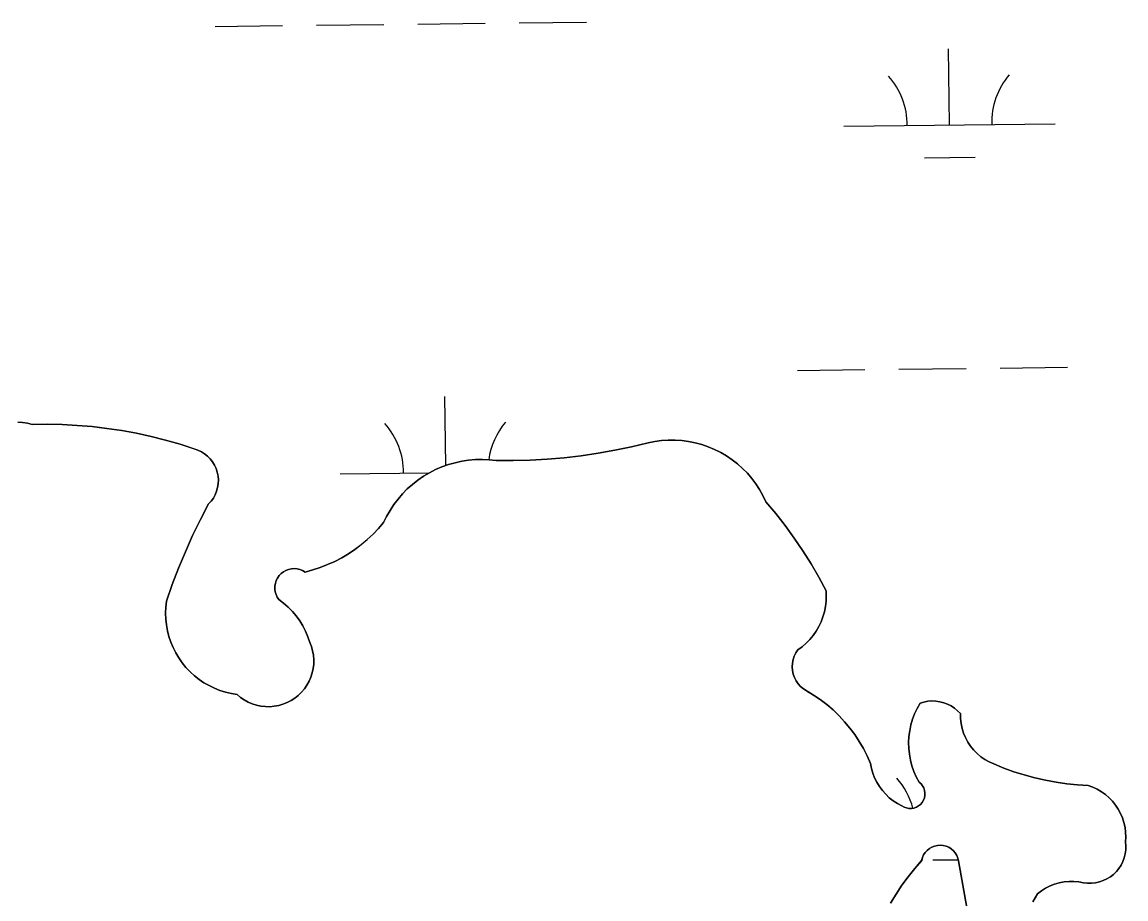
# Model space of a CAD drawing. Extents: x 3684037 to 3722149, y 433263 to 459021.
# Drawn here: x 3710071 to 3710594, y 454649 to 455064 of the extents above; entities that cross this region are included whole.
import ezdxf

# ---------------------------------------------------------------- set-up
doc = ezdxf.new("R2010")
doc.units = 0
doc.layers.add('V-TOPO-SHOR', color=7, linetype='Continuous')
doc.layers.add('V-WETL-SWMP', color=7, linetype='Continuous')

msp = doc.modelspace()

# ---------------------------------------------------------------- linework, layer by layer
at = {"layer": 'V-TOPO-SHOR'}
for points in [[(3710069.33, 454874.69), (3710071.67, 454874.5), (3710073.98, 454874.12), (3710076.26, 454873.53), (3710083.35, 454873.62), (3710090.43, 454873.48), (3710097.51, 454873.11), (3710104.58, 454872.51), (3710111.62, 454871.68), (3710118.63, 454870.62), (3710125.6, 454869.34), (3710132.53, 454867.83), (3710139.41, 454866.1), (3710146.22, 454864.14), (3710152.97, 454861.97), (3710154.68, 454861.39), (3710156.32, 454860.61), (3710157.85, 454859.65), (3710159.26, 454858.51), (3710160.53, 454857.22), (3710161.64, 454855.8), (3710162.58, 454854.25), (3710163.33, 454852.6), (3710163.89, 454850.88), (3710164.24, 454849.1), (3710164.38, 454847.3), (3710164.32, 454845.49), (3710164.04, 454843.7), (3710163.56, 454841.96), (3710162.88, 454840.28), (3710162.01, 454838.7), (3710160.96, 454837.22), (3710159.75, 454835.88), (3710155.87, 454828.44), (3710152.21, 454820.9), (3710148.77, 454813.26), (3710145.56, 454805.51), (3710142.57, 454797.68), (3710139.8, 454789.77), (3710139.48, 454786.98), (3710139.37, 454784.17), (3710139.46, 454781.36), (3710139.75, 454778.57), (3710140.25, 454775.81), (3710140.94, 454773.09), (3710141.83, 454770.42), (3710142.91, 454767.83)], [(3710273.38, 454854.54), (3710276.52, 454855.44), (3710279.71, 454856.13), (3710282.94, 454856.62), (3710286.19, 454856.89), (3710289.46, 454856.96), (3710292.72, 454856.82), (3710295.96, 454856.46), (3710304.04, 454856.44), (3710312.11, 454856.65), (3710320.18, 454857.1), (3710328.22, 454857.8), (3710336.24, 454858.73), (3710344.23, 454859.9), (3710352.19, 454861.3), (3710360.09, 454862.94), (3710367.95, 454864.82), (3710371.1, 454865.47), (3710374.3, 454865.9), (3710377.51, 454866.12), (3710380.73, 454866.13), (3710383.95, 454865.92), (3710387.14, 454865.5), (3710390.3, 454864.87), (3710393.41, 454864.03), (3710396.46, 454862.98), (3710399.43, 454861.74), (3710402.31, 454860.3), (3710405.09, 454858.67), (3710407.75, 454856.86), (3710410.29, 454854.87), (3710412.69, 454852.72), (3710414.94, 454850.42), (3710417.04, 454847.97), (3710418.96, 454845.39), (3710420.71, 454842.68), (3710422.28, 454839.87), (3710423.66, 454836.95), (3710428.36, 454831.38), (3710432.87, 454825.64), (3710437.18, 454819.74), (3710441.27, 454813.7), (3710445.15, 454807.52), (3710448.8, 454801.2), (3710452.23, 454794.76), (3710452.34, 454792.26), (3710452.25, 454789.76), (3710451.96, 454787.28), (3710451.46, 454784.83), (3710450.77, 454782.43), (3710449.88, 454780.09), (3710448.8, 454777.84), (3710447.55, 454775.68), (3710446.12, 454773.63), (3710444.53, 454771.7), (3710442.78, 454769.91), (3710440.9, 454768.26), (3710438.89, 454766.78), (3710437.94, 454765.34), (3710437.19, 454763.78), (3710436.64, 454762.14), (3710436.32, 454760.45), (3710436.22, 454758.72), (3710436.34, 454757), (3710436.69, 454755.31), (3710437.26, 454753.67), (3710438.04, 454752.13), (3710439.01, 454750.71), (3710440.16, 454749.41), (3710441.47, 454748.29), (3710442.91, 454747.34), (3710446.26, 454745.34), (3710449.48, 454743.16), (3710452.58, 454740.8), (3710455.54, 454738.27), (3710458.36, 454735.57), (3710461.02, 454732.72), (3710463.51, 454729.73), (3710465.83, 454726.6), (3710467.97, 454723.34), (3710469.92, 454719.97), (3710471.68, 454716.49), (3710473.24, 454712.92), (3710473.69, 454710.6), (3710474.34, 454708.33), (3710475.2, 454706.13), (3710476.24, 454704.01), (3710477.48, 454701.99), (3710478.89, 454700.1), (3710480.46, 454698.33), (3710482.19, 454696.72), (3710484.05, 454695.26), (3710486.04, 454693.98), (3710488.13, 454692.88)], [(3710142.91, 454767.83), (3710144.18, 454765.32), (3710145.62, 454762.92), (3710147.24, 454760.62), (3710149.02, 454758.44), (3710150.95, 454756.4), (3710153.02, 454754.51), (3710155.23, 454752.77), (3710157.56, 454751.2), (3710159.99, 454749.8), (3710162.52, 454748.58), (3710165.14, 454747.55), (3710167.82, 454746.71), (3710170.55, 454746.06), (3710173.32, 454745.62), (3710174.94, 454744.26), (3710176.68, 454743.05), (3710178.53, 454742.03), (3710180.47, 454741.19), (3710182.48, 454740.55), (3710184.55, 454740.11), (3710186.65, 454739.87), (3710188.76, 454739.84), (3710190.87, 454740.01), (3710192.95, 454740.39), (3710194.98, 454740.97), (3710196.94, 454741.76), (3710198.82, 454742.72), (3710200.6, 454743.87), (3710202.25, 454745.18), (3710203.77, 454746.65), (3710205.14, 454748.27), (3710206.34, 454750.01), (3710207.37, 454751.85), (3710208.21, 454753.79), (3710208.85, 454755.81), (3710209.3, 454757.87), (3710209.54, 454759.97), (3710209.57, 454762.09), (3710209.4, 454764.19), (3710209.02, 454766.27), (3710208.45, 454768.3), (3710207.67, 454770.27), (3710206.78, 454772.96), (3710205.68, 454775.58), (3710204.39, 454778.1), (3710202.91, 454780.52), (3710201.25, 454782.82), (3710199.42, 454784.98), (3710197.43, 454787), (3710195.29, 454788.86), (3710193.02, 454790.55), (3710192.27, 454791.68), (3710191.7, 454792.92), (3710191.31, 454794.23), (3710191.13, 454795.58), (3710191.15, 454796.94), (3710191.37, 454798.29), (3710191.79, 454799.58), (3710192.4, 454800.8), (3710193.18, 454801.92), (3710194.12, 454802.91), (3710195.2, 454803.74), (3710196.38, 454804.41), (3710197.66, 454804.9), (3710198.99, 454805.18), (3710200.35, 454805.27), (3710201.71, 454805.16), (3710203.03, 454804.84), (3710204.3, 454804.33), (3710205.47, 454803.64), (3710209.07, 454804.6), (3710212.61, 454805.76), (3710216.09, 454807.12), (3710219.48, 454808.66), (3710222.79, 454810.38), (3710226, 454812.28), (3710229.09, 454814.35), (3710232.07, 454816.6), (3710234.93, 454818.99), (3710237.64, 454821.54), (3710240.22, 454824.24), (3710242.64, 454827.07), (3710244.08, 454830.01), (3710245.7, 454832.84), (3710247.5, 454835.57), (3710249.47, 454838.17), (3710251.6, 454840.64), (3710253.89, 454842.97), (3710256.33, 454845.14), (3710258.89, 454847.16), (3710261.59, 454849), (3710264.4, 454850.67), (3710267.31, 454852.15), (3710270.3, 454853.45), (3710273.38, 454854.54)], [(3710488.13, 454692.88), (3710489.17, 454692.28), (3710490.3, 454691.86), (3710491.48, 454691.64), (3710492.68, 454691.63), (3710493.87, 454691.82), (3710495, 454692.22), (3710496.05, 454692.81), (3710496.98, 454693.57), (3710497.77, 454694.47), (3710498.39, 454695.5), (3710498.82, 454696.62), (3710499.06, 454697.8), (3710499.08, 454699.01), (3710498.9, 454700.2), (3710498.52, 454701.33), (3710497.95, 454702.39), (3710497.2, 454703.33), (3710496.31, 454704.13), (3710494.98, 454706.6), (3710493.85, 454709.17), (3710492.92, 454711.82), (3710492.2, 454714.53), (3710491.7, 454717.28), (3710491.4, 454720.07), (3710491.33, 454722.87), (3710491.47, 454725.67), (3710491.83, 454728.45), (3710492.4, 454731.2), (3710493.19, 454733.89), (3710494.18, 454736.51), (3710495.37, 454739.05), (3710496.75, 454741.49), (3710498.58, 454742.04), (3710500.45, 454742.4), (3710502.35, 454742.54), (3710504.26, 454742.48), (3710506.15, 454742.2), (3710507.99, 454741.72), (3710509.77, 454741.04), (3710511.47, 454740.17), (3710513.06, 454739.12), (3710514.53, 454737.9), (3710515.85, 454736.53), (3710515.89, 454734.19), (3710516.16, 454731.86), (3710516.64, 454729.57), (3710517.33, 454727.33), (3710518.24, 454725.17), (3710519.35, 454723.1), (3710520.64, 454721.15), (3710522.11, 454719.33), (3710523.75, 454717.65), (3710525.54, 454716.14), (3710527.46, 454714.8), (3710529.5, 454713.65), (3710531.64, 454712.69), (3710536.4, 454710.77), (3710541.24, 454709.04), (3710546.13, 454707.51), (3710551.09, 454706.17), (3710556.09, 454705.02), (3710561.14, 454704.08), (3710566.22, 454703.34), (3710571.33, 454702.8), (3710576.45, 454702.46), (3710578.62, 454701.67), (3710580.71, 454700.69), (3710582.7, 454699.52), (3710584.57, 454698.17), (3710586.32, 454696.66), (3710587.92, 454695), (3710589.36, 454693.2), (3710590.63, 454691.27), (3710591.73, 454689.24), (3710592.63, 454687.11), (3710593.33, 454684.92), (3710593.84, 454682.66), (3710594.13, 454680.37), (3710594.22, 454678.07), (3710594.1, 454675.76), (3710594.26, 454673.87), (3710594.21, 454671.97), (3710593.96, 454670.09), (3710593.49, 454668.25), (3710592.83, 454666.47), (3710591.98, 454664.78), (3710590.94, 454663.19), (3710589.74, 454661.72), (3710588.38, 454660.39), (3710586.88, 454659.23), (3710585.27, 454658.23), (3710583.55, 454657.42), (3710581.76, 454656.8)], [(3710521.05, 454632.18), (3710515.01, 454666.78), (3710514.68, 454668.12), (3710514.15, 454669.39), (3710513.43, 454670.56), (3710512.54, 454671.61), (3710511.49, 454672.5), (3710510.32, 454673.23), (3710509.06, 454673.76), (3710507.72, 454674.1), (3710506.35, 454674.22), (3710504.98, 454674.13), (3710503.63, 454673.83), (3710502.35, 454673.32), (3710501.17, 454672.63), (3710500.1, 454671.75), (3710499.18, 454670.73), (3710498.44, 454669.58), (3710497.88, 454668.32), (3710497.52, 454666.99), (3710494.22, 454663.22), (3710491.1, 454659.3), (3710488.15, 454655.25), (3710485.39, 454651.07), (3710482.81, 454646.78)], [(3710581.76, 454656.8), (3710579.91, 454656.38), (3710578.02, 454656.17), (3710576.12, 454656.17), (3710574.24, 454656.38), (3710571.95, 454656.81), (3710569.64, 454657.03), (3710567.31, 454657.03), (3710565, 454656.82), (3710562.71, 454656.39), (3710560.48, 454655.74), (3710558.31, 454654.9), (3710556.23, 454653.85), (3710554.27, 454652.61), (3710552.42, 454651.2), (3710551.23, 454649.35), (3710550.24, 454647.37)]]:
    msp.add_lwpolyline(points, dxfattribs=at)
at = {"layer": 'V-WETL-SWMP'}
for p, q in [((3710162.82, 455062.13), (3710194.81, 455062.5)), ((3710210.81, 455062.69), (3710242.81, 455063.06)), ((3710258.81, 455063.24), (3710290.81, 455063.62)), ((3710306.81, 455063.8), (3710338.8, 455064.18)), ((3710510.7, 455015.43), (3710510.28, 455051.43)), ((3710460.7, 455014.85), (3710560.69, 455016.01)), ((3710498.88, 454999.86), (3710522.88, 455000.14)), ((3710534.63, 454900.27), (3710566.63, 454900.64)), ((3710438.64, 454899.15), (3710470.64, 454899.52)), ((3710486.64, 454899.71), (3710518.63, 454900.08)), ((3710272.09, 454854.08), (3710271.71, 454886.78)), ((3710222.13, 454850.2), (3710264.44, 454850.69)), ((3710502.75, 454667.21), (3710514.87, 454667.35))]:
    msp.add_line(p, q, dxfattribs=at)
for points in [[(3710076.26, 454873.53), (3710073.98, 454874.12), (3710071.67, 454874.5), (3710069.33, 454874.69)], [(3710191.79, 454799.58), (3710191.37, 454798.29), (3710191.15, 454796.94), (3710191.13, 454795.58), (3710191.31, 454794.23), (3710191.7, 454792.92), (3710192.27, 454791.68), (3710193.02, 454790.55), (3710195.29, 454788.86), (3710197.43, 454787), (3710199.42, 454784.98), (3710201.25, 454782.82), (3710202.91, 454780.52), (3710204.39, 454778.1), (3710205.68, 454775.58), (3710206.78, 454772.96), (3710207.67, 454770.27), (3710208.45, 454768.3), (3710209.02, 454766.27), (3710209.4, 454764.19), (3710209.58, 454762.09), (3710209.54, 454759.97), (3710209.3, 454757.87), (3710208.85, 454755.81), (3710208.21, 454753.79), (3710207.37, 454751.85), (3710206.34, 454750.01), (3710205.14, 454748.27), (3710203.77, 454746.65), (3710202.25, 454745.18), (3710200.6, 454743.87), (3710198.82, 454742.72), (3710196.94, 454741.75), (3710194.98, 454740.98), (3710192.95, 454740.39), (3710190.87, 454740.01), (3710188.76, 454739.84), (3710186.65, 454739.87), (3710184.55, 454740.11), (3710182.48, 454740.55), (3710180.47, 454741.19), (3710178.53, 454742.03), (3710176.68, 454743.06), (3710174.94, 454744.26), (3710173.32, 454745.62), (3710170.55, 454746.06), (3710167.81, 454746.71), (3710165.14, 454747.55), (3710162.52, 454748.58), (3710159.99, 454749.8), (3710157.56, 454751.2), (3710155.23, 454752.77), (3710153.02, 454754.51), (3710150.95, 454756.4), (3710149.02, 454758.44), (3710147.24, 454760.62), (3710145.62, 454762.91), (3710144.18, 454765.32), (3710142.91, 454767.83), (3710141.83, 454770.42), (3710140.94, 454773.09), (3710140.25, 454775.81), (3710139.75, 454778.57), (3710139.46, 454781.36), (3710139.37, 454784.17), (3710139.48, 454786.98), (3710139.8, 454789.77), (3710142.57, 454797.68), (3710145.56, 454805.51), (3710148.77, 454813.26), (3710152.21, 454820.9), (3710155.87, 454828.44), (3710159.75, 454835.88), (3710160.96, 454837.22), (3710162.01, 454838.69), (3710162.88, 454840.28), (3710163.56, 454841.96), (3710164.04, 454843.7), (3710164.32, 454845.49), (3710164.38, 454847.3), (3710164.24, 454849.1), (3710163.89, 454850.88), (3710163.33, 454852.6), (3710162.58, 454854.25), (3710161.64, 454855.79), (3710160.53, 454857.22), (3710159.26, 454858.51), (3710157.85, 454859.65), (3710156.32, 454860.61), (3710154.68, 454861.39), (3710146.22, 454864.14), (3710139.41, 454866.1), (3710132.53, 454867.83), (3710125.6, 454869.34), (3710118.63, 454870.62), (3710111.62, 454871.68), (3710104.58, 454872.51), (3710097.51, 454873.11), (3710090.43, 454873.48), (3710083.35, 454873.62), (3710076.26, 454873.53)], [(3710436.34, 454757), (3710436.22, 454758.72), (3710436.32, 454760.45), (3710436.64, 454762.14), (3710437.19, 454763.78), (3710437.94, 454765.34), (3710438.89, 454766.78), (3710440.9, 454768.26), (3710442.78, 454769.91), (3710444.53, 454771.7), (3710446.12, 454773.62), (3710447.55, 454775.68), (3710448.8, 454777.84), (3710449.88, 454780.09), (3710450.77, 454782.43), (3710451.46, 454784.83), (3710451.96, 454787.28), (3710452.25, 454789.76), (3710452.34, 454792.26), (3710452.23, 454794.76), (3710448.8, 454801.2), (3710445.15, 454807.52), (3710441.27, 454813.7), (3710437.18, 454819.74), (3710432.87, 454825.64), (3710428.36, 454831.38), (3710423.66, 454836.96), (3710422.28, 454839.87), (3710420.71, 454842.68), (3710418.96, 454845.39), (3710417.04, 454847.97), (3710414.94, 454850.42), (3710412.69, 454852.72), (3710410.29, 454854.87), (3710407.75, 454856.86), (3710405.09, 454858.67), (3710402.31, 454860.3), (3710399.43, 454861.74), (3710396.46, 454862.98), (3710393.41, 454864.03), (3710390.3, 454864.87), (3710387.14, 454865.5), (3710383.95, 454865.92), (3710380.73, 454866.13), (3710377.51, 454866.12), (3710374.3, 454865.9), (3710371.1, 454865.47), (3710367.95, 454864.82), (3710360.09, 454862.94), (3710352.19, 454861.3), (3710344.23, 454859.9), (3710336.24, 454858.73), (3710328.22, 454857.8), (3710320.18, 454857.1), (3710312.11, 454856.65), (3710304.04, 454856.44), (3710295.96, 454856.46), (3710292.72, 454856.82), (3710289.46, 454856.96), (3710286.19, 454856.89), (3710282.94, 454856.62), (3710279.71, 454856.13), (3710276.52, 454855.44), (3710273.38, 454854.54), (3710270.3, 454853.45), (3710267.31, 454852.15), (3710264.4, 454850.67), (3710261.59, 454849), (3710258.9, 454847.16), (3710256.33, 454845.14), (3710253.89, 454842.97), (3710251.6, 454840.64), (3710249.47, 454838.17), (3710247.5, 454835.57), (3710245.7, 454832.84), (3710244.08, 454830.01), (3710242.64, 454827.08), (3710240.22, 454824.24), (3710237.64, 454821.54), (3710234.93, 454818.99), (3710232.07, 454816.59), (3710229.09, 454814.35), (3710226, 454812.28), (3710222.79, 454810.38), (3710219.48, 454808.66), (3710216.09, 454807.12), (3710212.61, 454805.76), (3710209.07, 454804.6), (3710205.47, 454803.64), (3710204.3, 454804.33), (3710203.03, 454804.84), (3710201.71, 454805.16), (3710200.35, 454805.27), (3710198.99, 454805.18), (3710197.66, 454804.89), (3710196.38, 454804.41), (3710195.2, 454803.74), (3710194.12, 454802.91), (3710193.18, 454801.92), (3710192.4, 454800.8), (3710191.79, 454799.58)], [(3710589.36, 454693.2), (3710587.92, 454695), (3710586.32, 454696.66), (3710584.57, 454698.17), (3710582.7, 454699.52), (3710580.7, 454700.69), (3710578.62, 454701.67), (3710576.45, 454702.46), (3710571.33, 454702.8), (3710566.22, 454703.34), (3710561.14, 454704.08), (3710556.09, 454705.02), (3710551.09, 454706.17), (3710546.13, 454707.51), (3710541.24, 454709.04), (3710536.4, 454710.77), (3710529.5, 454713.65), (3710527.46, 454714.8), (3710525.54, 454716.14), (3710523.75, 454717.65), (3710522.11, 454719.33), (3710520.64, 454721.15), (3710519.35, 454723.1), (3710518.24, 454725.17), (3710517.34, 454727.33), (3710516.64, 454729.57), (3710516.16, 454731.86), (3710515.89, 454734.19), (3710515.85, 454736.53), (3710514.53, 454737.9), (3710513.06, 454739.12), (3710511.47, 454740.17), (3710509.77, 454741.04), (3710507.99, 454741.72), (3710506.15, 454742.2), (3710504.26, 454742.48), (3710502.35, 454742.54), (3710500.45, 454742.4), (3710498.58, 454742.04), (3710496.76, 454741.49), (3710495.37, 454739.05), (3710494.18, 454736.51), (3710493.19, 454733.89), (3710492.4, 454731.2), (3710491.83, 454728.45), (3710491.47, 454725.67), (3710491.33, 454722.87), (3710491.4, 454720.07), (3710491.7, 454717.28), (3710492.2, 454714.53), (3710492.92, 454711.82), (3710493.85, 454709.17), (3710494.98, 454706.6), (3710496.31, 454704.13), (3710497.2, 454703.33), (3710497.95, 454702.39), (3710498.52, 454701.33), (3710498.9, 454700.19), (3710499.08, 454699.01), (3710499.06, 454697.8), (3710498.82, 454696.62), (3710498.39, 454695.5), (3710497.77, 454694.47), (3710496.98, 454693.57), (3710496.05, 454692.81), (3710495, 454692.22), (3710493.87, 454691.82), (3710492.68, 454691.63), (3710491.48, 454691.64), (3710490.3, 454691.86), (3710489.17, 454692.28), (3710488.13, 454692.88), (3710486.04, 454693.98), (3710484.05, 454695.26), (3710482.19, 454696.72), (3710480.46, 454698.33), (3710478.89, 454700.1), (3710477.48, 454701.99), (3710476.25, 454704.01), (3710475.2, 454706.13), (3710474.34, 454708.33), (3710473.69, 454710.6), (3710473.24, 454712.92), (3710471.68, 454716.49), (3710469.92, 454719.97), (3710467.97, 454723.34), (3710465.83, 454726.6), (3710463.51, 454729.73), (3710461.02, 454732.72), (3710458.36, 454735.57), (3710455.54, 454738.27), (3710452.58, 454740.8), (3710449.48, 454743.16), (3710446.26, 454745.34), (3710441.47, 454748.29), (3710440.16, 454749.42), (3710439.01, 454750.7), (3710438.04, 454752.13), (3710437.26, 454753.67), (3710436.69, 454755.31), (3710436.34, 454757)], [(3710550.24, 454647.37), (3710551.23, 454649.34), (3710552.42, 454651.2), (3710554.27, 454652.61), (3710556.23, 454653.85), (3710558.31, 454654.9), (3710560.48, 454655.74), (3710562.71, 454656.39), (3710565, 454656.82), (3710567.31, 454657.03), (3710569.64, 454657.03), (3710571.95, 454656.81), (3710574.24, 454656.38), (3710576.12, 454656.17), (3710578.02, 454656.17), (3710579.91, 454656.38), (3710581.76, 454656.8), (3710583.55, 454657.42), (3710585.27, 454658.23), (3710586.88, 454659.23), (3710588.38, 454660.39), (3710589.74, 454661.72), (3710590.94, 454663.19), (3710591.98, 454664.78), (3710592.83, 454666.47), (3710593.49, 454668.25), (3710593.96, 454670.09), (3710594.21, 454671.97), (3710594.26, 454673.87), (3710594.1, 454675.76), (3710594.22, 454678.07), (3710594.13, 454680.37), (3710593.84, 454682.66), (3710593.33, 454684.92), (3710592.63, 454687.11), (3710591.73, 454689.24), (3710590.63, 454691.27), (3710589.36, 454693.2)], [(3710482.81, 454646.78), (3710485.39, 454651.07), (3710488.15, 454655.25), (3710491.1, 454659.3), (3710494.22, 454663.22), (3710497.51, 454666.99), (3710497.88, 454668.32), (3710498.44, 454669.58), (3710499.19, 454670.73), (3710500.1, 454671.76), (3710501.17, 454672.63), (3710502.35, 454673.32), (3710503.64, 454673.83), (3710504.98, 454674.13), (3710506.35, 454674.22), (3710507.72, 454674.09), (3710509.06, 454673.76), (3710510.32, 454673.23), (3710511.49, 454672.5), (3710512.54, 454671.61), (3710513.43, 454670.56), (3710514.15, 454669.39), (3710514.68, 454668.12), (3710515.01, 454666.78), (3710521.05, 454632.18)]]:
    msp.add_lwpolyline(points, dxfattribs=at)
for centre, start, end in [((3710455.45, 455015.26), 359.8949, 41.4385), ((3710565.93, 455016.55), 139.8949, 181.4385), ((3710327.36, 454851.9), 139.8949, 171.961), ((3710216.88, 454850.61), 359.8949, 41.4385), ((3710459.32, 454682.61), 15.0133, 41.4385)]:
    msp.add_arc(centre, 35.25, start, end, dxfattribs=at)

doc.saveas('drawing.dxf')
